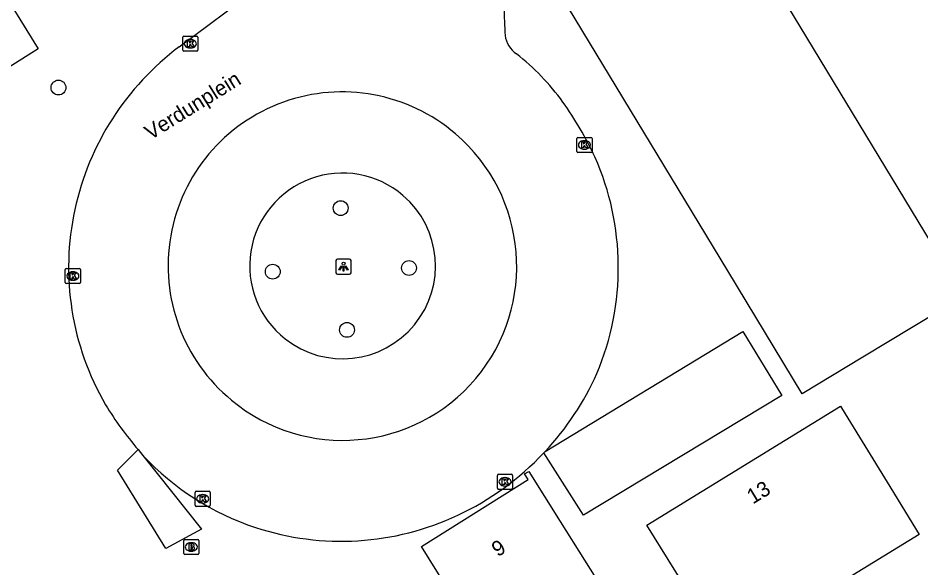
# Model space of a CAD drawing. Extents: x 158461 to 159795, y 387220 to 388672.
# Drawn here: x 158807 to 158866.6, y 387385 to 387421.3 of the extents above; entities that cross this region are included whole.
import ezdxf

# ---------------------------------------------------------------- set-up
doc = ezdxf.new("R2010")
doc.units = 0
for name, color, linetype in [('IMGEO_Boom', 7, 'Continuous'), ('IMGEO_Brandkraan', 7, 'Continuous'), ('IMGEO_Kolk', 7, 'Continuous'), ('IMGEO_Lichtpunt', 7, 'Continuous'), ('IMGEO_Openbare_ruimte_label', 7, 'Continuous'), ('IMGEO_Pand', 7, 'Continuous'), ('IMGEO_Pand_nummerreeks', 7, 'Continuous'), ('IMGEO_Parkeervlak_open', 7, 'Continuous'), ('IMGEO_Rijbaan_lokaal_open', 7, 'Continuous'), ('IMGEO_Voetpad_open', 7, 'Continuous')]:
    doc.layers.add(name, color=color, linetype=linetype)

msp = doc.modelspace()

# ---------------------------------------------------------------- linework, layer by layer
at = {"layer": 'IMGEO_Boom'}
for centre in [(158809.705, 387416.689), (158828.326, 387408.73), (158832.835, 387404.785), (158823.843, 387404.534), (158828.739, 387400.698)]:
    msp.add_circle(centre, 0.489, dxfattribs=at)
at = {"layer": 'IMGEO_Brandkraan'}
for p, q in [((158817.967, 387385.948), (158817.967, 387386.8)), ((158818.042, 387386.874), (158818.894, 387386.874)), ((158818.968, 387386.8), (158818.968, 387385.948)), ((158818.478, 387386.094), (158818.453, 387386.094)), ((158818.455, 387386.654), (158818.48, 387386.654)), ((158818.894, 387385.874), (158818.042, 387385.874))]:
    msp.add_line(p, q, dxfattribs=at)
for points in [[(158817.967, 387385.948), (158817.967, 387386.8)], [(158818.042, 387386.874), (158818.894, 387386.874)], [(158818.968, 387386.8), (158818.968, 387385.948)], [(158818.315, 387386.574), (158818.315, 387386.174), (158818.528, 387386.174)], [(158818.546, 387386.574), (158818.315, 387386.574)], [(158818.494, 387386.493), (158818.44, 387386.493), (158818.44, 387386.417)], [(158818.44, 387386.417), (158818.493, 387386.417)], [(158818.502, 387386.341), (158818.44, 387386.341), (158818.44, 387386.26)], [(158818.44, 387386.26), (158818.502, 387386.26)], [(158818.894, 387385.874), (158818.042, 387385.874)]]:
    msp.add_lwpolyline(points, dxfattribs=at)
for centre, radius, start, end in [((158818.044, 387386.798), 0.0765, 91.55205, 178.44795), ((158818.044, 387386.798), 0.0765, 91.55205, 178.44795), ((158818.892, 387386.798), 0.0765, 1.55205, 88.44795), ((158818.892, 387386.798), 0.0765, 1.55205, 88.44795), ((158818.495, 387386.455), 0.0379, 267.82845, 90.93552), ((158818.503, 387386.3), 0.0404, 269.87594, 90.50774), ((158818.534, 387386.425), 0.251, 268.66757, 293.53466), ((158818.55, 387386.429), 0.145, 59.4692, 91.53667), ((158818.575, 387386.476), 0.0922, 285.51372, 58.15012), ((158818.58, 387386.284), 0.105, 301.31148, 78.98903), ((158818.044, 387385.95), 0.0765, 181.55205, 268.44795), ((158818.044, 387385.95), 0.0765, 181.55205, 268.44795), ((158818.892, 387385.95), 0.0765, 271.55205, 358.44795), ((158818.892, 387385.95), 0.0765, 271.55205, 358.44795)]:
    msp.add_arc(centre, radius, start, end, dxfattribs=at)
for centre, major_axis, ratio, start_param, end_param in [((158818.454, 387386.374), (-0.387, 0.002), 0.722429, 4.712389, 7.853982), ((158818.479, 387386.374), (-0.39, 0.002), 0.717154, 1.570796, 4.712389)]:
    msp.add_ellipse(centre, major_axis=major_axis, ratio=ratio, start_param=start_param, end_param=end_param, dxfattribs=at)
at = {"layer": 'IMGEO_Kolk'}
for p, q in [((158817.98, 387420.08), (158818.832, 387420.08)), ((158817.905, 387419.154), (158817.905, 387420.006)), ((158818.393, 387419.86), (158818.418, 387419.86)), ((158818.906, 387420.006), (158818.906, 387419.154)), ((158818.832, 387419.08), (158817.98, 387419.08)), ((158818.416, 387419.3), (158818.391, 387419.3)), ((158843.905, 387412.475), (158843.905, 387413.327)), ((158843.98, 387413.401), (158844.832, 387413.401)), ((158844.393, 387413.181), (158844.418, 387413.181)), ((158844.906, 387413.327), (158844.906, 387412.475)), ((158844.832, 387412.401), (158843.98, 387412.401)), ((158844.416, 387412.621), (158844.391, 387412.621)), ((158810.155, 387403.825), (158810.155, 387404.677)), ((158810.23, 387404.751), (158811.082, 387404.751)), ((158811.156, 387404.677), (158811.156, 387403.825)), ((158810.666, 387403.971), (158810.641, 387403.971)), ((158810.643, 387404.531), (158810.668, 387404.531)), ((158811.082, 387403.751), (158810.23, 387403.751)), ((158838.667, 387390.243), (158838.667, 387391.095)), ((158838.742, 387391.169), (158839.594, 387391.169)), ((158839.155, 387390.949), (158839.18, 387390.949)), ((158839.668, 387391.095), (158839.668, 387390.243)), ((158839.178, 387390.389), (158839.153, 387390.389)), ((158818.721, 387389.124), (158818.721, 387389.976)), ((158818.796, 387390.05), (158819.648, 387390.05)), ((158819.209, 387389.83), (158819.234, 387389.83)), ((158819.722, 387389.976), (158819.722, 387389.124)), ((158839.594, 387390.169), (158838.742, 387390.169)), ((158819.232, 387389.27), (158819.207, 387389.27)), ((158819.648, 387389.05), (158818.796, 387389.05))]:
    msp.add_line(p, q, dxfattribs=at)
for points in [[(158817.98, 387420.08), (158818.832, 387420.08)], [(158817.905, 387419.154), (158817.905, 387420.006)], [(158818.226, 387419.78), (158818.349, 387419.78), (158818.349, 387419.629), (158818.479, 387419.78), (158818.643, 387419.78), (158818.497, 387419.629), (158818.65, 387419.38), (158818.498, 387419.38), (158818.413, 387419.544), (158818.349, 387419.477), (158818.349, 387419.38), (158818.226, 387419.38), (158818.226, 387419.78)], [(158818.906, 387420.006), (158818.906, 387419.154)], [(158818.832, 387419.08), (158817.98, 387419.08)], [(158843.905, 387412.475), (158843.905, 387413.327)], [(158843.98, 387413.401), (158844.832, 387413.401)], [(158844.226, 387413.101), (158844.349, 387413.101), (158844.349, 387412.95), (158844.479, 387413.101), (158844.643, 387413.101), (158844.497, 387412.95), (158844.65, 387412.701), (158844.498, 387412.701), (158844.413, 387412.865), (158844.349, 387412.798), (158844.349, 387412.701), (158844.226, 387412.701), (158844.226, 387413.101)], [(158844.906, 387413.327), (158844.906, 387412.475)], [(158844.832, 387412.401), (158843.98, 387412.401)], [(158810.155, 387403.825), (158810.155, 387404.677)], [(158810.23, 387404.751), (158811.082, 387404.751)], [(158811.156, 387404.677), (158811.156, 387403.825)], [(158810.476, 387404.451), (158810.599, 387404.451), (158810.599, 387404.3), (158810.729, 387404.451), (158810.893, 387404.451), (158810.747, 387404.3), (158810.9, 387404.051), (158810.748, 387404.051), (158810.663, 387404.215), (158810.599, 387404.148), (158810.599, 387404.051), (158810.476, 387404.051), (158810.476, 387404.451)], [(158811.082, 387403.751), (158810.23, 387403.751)], [(158838.667, 387390.243), (158838.667, 387391.095)], [(158838.742, 387391.169), (158839.594, 387391.169)], [(158838.988, 387390.869), (158839.111, 387390.869), (158839.111, 387390.718), (158839.241, 387390.869), (158839.405, 387390.869), (158839.259, 387390.718), (158839.412, 387390.469), (158839.26, 387390.469), (158839.175, 387390.633), (158839.111, 387390.566), (158839.111, 387390.469), (158838.988, 387390.469), (158838.988, 387390.869)], [(158839.668, 387391.095), (158839.668, 387390.243)], [(158818.721, 387389.124), (158818.721, 387389.976)], [(158818.796, 387390.05), (158819.648, 387390.05)], [(158819.042, 387389.75), (158819.165, 387389.75), (158819.165, 387389.599), (158819.295, 387389.75), (158819.459, 387389.75), (158819.313, 387389.599), (158819.466, 387389.35), (158819.314, 387389.35), (158819.229, 387389.514), (158819.165, 387389.447), (158819.165, 387389.35), (158819.042, 387389.35), (158819.042, 387389.75)], [(158819.722, 387389.976), (158819.722, 387389.124)], [(158839.594, 387390.169), (158838.742, 387390.169)], [(158819.648, 387389.05), (158818.796, 387389.05)]]:
    msp.add_lwpolyline(points, dxfattribs=at)
for centre, start, end in [((158817.982, 387420.004), 91.55205, 178.44795), ((158817.982, 387420.004), 91.55205, 178.44795), ((158818.83, 387420.004), 1.55205, 88.44795), ((158818.83, 387420.004), 1.55205, 88.44795), ((158817.982, 387419.156), 181.55205, 268.44795), ((158817.982, 387419.156), 181.55205, 268.44795), ((158818.83, 387419.156), 271.55205, 358.44795), ((158818.83, 387419.156), 271.55205, 358.44795), ((158843.982, 387413.325), 91.55205, 178.44795), ((158843.982, 387413.325), 91.55205, 178.44795), ((158844.83, 387413.325), 1.55205, 88.44795), ((158844.83, 387413.325), 1.55205, 88.44795), ((158843.982, 387412.477), 181.55205, 268.44795), ((158843.982, 387412.477), 181.55205, 268.44795), ((158844.83, 387412.477), 271.55205, 358.44795), ((158844.83, 387412.477), 271.55205, 358.44795), ((158810.232, 387404.675), 91.55205, 178.44795), ((158810.232, 387404.675), 91.55205, 178.44795), ((158811.08, 387404.675), 1.55205, 88.44795), ((158811.08, 387404.675), 1.55205, 88.44795), ((158810.232, 387403.827), 181.55205, 268.44795), ((158810.232, 387403.827), 181.55205, 268.44795), ((158811.08, 387403.827), 271.55205, 358.44795), ((158811.08, 387403.827), 271.55205, 358.44795), ((158838.744, 387391.093), 91.55205, 178.44795), ((158838.744, 387391.093), 91.55205, 178.44795), ((158839.592, 387391.093), 1.55205, 88.44795), ((158839.592, 387391.093), 1.55205, 88.44795), ((158818.798, 387389.974), 91.55205, 178.44795), ((158818.798, 387389.974), 91.55205, 178.44795), ((158819.646, 387389.974), 1.55205, 88.44795), ((158819.646, 387389.974), 1.55205, 88.44795), ((158838.744, 387390.245), 181.55205, 268.44795), ((158838.744, 387390.245), 181.55205, 268.44795), ((158839.592, 387390.245), 271.55205, 358.44795), ((158839.592, 387390.245), 271.55205, 358.44795), ((158818.798, 387389.126), 181.55205, 268.44795), ((158818.798, 387389.126), 181.55205, 268.44795), ((158819.646, 387389.126), 271.55205, 358.44795), ((158819.646, 387389.126), 271.55205, 358.44795)]:
    msp.add_arc(centre, 0.0765, start, end, dxfattribs=at)
for centre, major_axis, ratio, start_param, end_param in [((158818.392, 387419.58), (-0.387, 0.002), 0.722429, 4.712389, 7.853982), ((158818.417, 387419.58), (-0.39, 0.002), 0.717154, 1.570796, 4.712389), ((158844.392, 387412.901), (-0.387, 0.002), 0.722429, 4.712389, 7.853982), ((158844.417, 387412.901), (-0.39, 0.002), 0.717154, 1.570796, 4.712389), ((158810.642, 387404.251), (-0.387, 0.002), 0.722429, 4.712389, 7.853982), ((158810.667, 387404.251), (-0.39, 0.002), 0.717154, 1.570796, 4.712389), ((158839.154, 387390.669), (-0.387, 0.002), 0.722429, 4.712389, 7.853982), ((158839.179, 387390.669), (-0.39, 0.002), 0.717154, 1.570796, 4.712389), ((158819.208, 387389.55), (-0.387, 0.002), 0.722429, 4.712389, 7.853982), ((158819.233, 387389.55), (-0.39, 0.002), 0.717154, 1.570796, 4.712389)]:
    msp.add_ellipse(centre, major_axis=major_axis, ratio=ratio, start_param=start_param, end_param=end_param, dxfattribs=at)
at = {"layer": 'IMGEO_Lichtpunt'}
for p, q in [((158828.012, 387405.269), (158828.012, 387404.462)), ((158828.012, 387405.269), (158828.012, 387404.462)), ((158828.914, 387405.364), (158828.106, 387405.364)), ((158828.914, 387405.364), (158828.106, 387405.364)), ((158829.008, 387404.462), (158829.008, 387405.269)), ((158829.008, 387404.462), (158829.008, 387405.269)), ((158828.106, 387404.368), (158828.914, 387404.368)), ((158828.106, 387404.368), (158828.914, 387404.368))]:
    msp.add_line(p, q, dxfattribs=at)
for points in [[(158828.386, 387404.933), (158828.425, 387404.905), (158828.237, 387404.643), (158828.199, 387404.67), (158828.386, 387404.933)], [(158828.488, 387404.885), (158828.535, 387404.885), (158828.535, 387404.563), (158828.488, 387404.563), (158828.488, 387404.885)], [(158828.598, 387404.905), (158828.636, 387404.932), (158828.823, 387404.67), (158828.784, 387404.642), (158828.598, 387404.905)]]:
    msp.add_lwpolyline(points, dxfattribs=at)
msp.add_circle((158828.511, 387405.067), 0.0994, dxfattribs=at)
for centre, start, end in [((158828.106, 387405.269), 90, 180), ((158828.106, 387405.269), 90, 180), ((158828.914, 387405.269), 0, 90), ((158828.914, 387405.269), 0, 90), ((158828.106, 387404.462), 180, 270), ((158828.106, 387404.462), 180, 270), ((158828.914, 387404.462), 270, 0), ((158828.914, 387404.462), 270, 360)]:
    msp.add_arc(centre, 0.0946, start, end, dxfattribs=at)
at = {"layer": 'IMGEO_Pand'}
for points in [[(158808.686, 387429.512), (158803.857, 387426.534), (158804.497, 387425.496), (158803.962, 387425.166), (158804.518, 387424.264), (158805.053, 387424.594), (158805.457, 387423.938), (158808.357, 387419.235), (158801.347, 387414.816), (158801.568, 387414.443), (158801.357, 387414.31), (158796.543, 387421.963), (158794.595, 387420.762), (158776.988, 387437.115), (158796.385, 387449.232)], [(158851.265, 387429.143), (158855.262, 387422.534), (158856.931, 387423.54), (158869.412, 387402.893)], [(158869.412, 387402.893), (158862.774, 387398.893), (158858.768, 387396.471), (158853.86, 387404.589), (158851.022, 387409.284), (158842.91, 387422.702)], [(158853.755, 387379.379), (158848.514, 387387.802), (158861.297, 387395.654), (158861.597, 387395.165), (158864.376, 387390.643), (158866.495, 387387.193), (158853.755, 387379.379)], [(158832.545, 387377.07), (158837.532, 387380.168), (158833.66, 387386.4), (158840.69, 387390.815), (158840.458, 387391.19), (158840.73, 387391.356), (158842.814, 387388.046), (158860.456, 387359.985), (158848.146, 387352.245)]]:
    msp.add_lwpolyline(points, dxfattribs=at)
at = {"layer": 'IMGEO_Parkeervlak_open'}
msp.add_lwpolyline([(158841.813, 387392.671), (158854.848, 387400.58), (158857.419, 387396.373), (158844.343, 387388.468), (158841.73, 387392.583)], dxfattribs=at)
for centre, radius, start, end in [((158828.448, 387404.92), 6.125, 49.42236, 231.81712), ((158828.455, 387404.915), 6.124, 231.73385, 49.50563)]:
    msp.add_arc(centre, radius, start, end, dxfattribs=at)
at = {"layer": 'IMGEO_Rijbaan_lokaal_open'}
for points in [[(158817.674, 387419.378), (158827.832, 387426.967), (158834.448, 387431.91), (158853.054, 387445.81), (158872.628, 387460.413)], [(158814.969, 387392.794), (158815.275, 387392.41)], [(158841.73, 387392.583), (158841.813, 387392.671)]]:
    msp.add_lwpolyline(points, dxfattribs=at)
for centre, radius, start, end in [((158865.729, 387422.036), 26.622, 176.02553, 184.12681), ((158840.855, 387420.328), 1.692, 187.07779, 236.52967), ((158828.683, 387404.725), 18.328, 126.91851, 167.66877), ((158829.934, 387406.253), 16.129, 36.00621, 51.73567), ((158828.417, 387404.923), 11.48, 49.32681, 230.51819), ((158823.012, 387401.636), 24.445, 25.37039, 35.22304), ((158828.46, 387404.887), 11.479, 230.23845, 49.60656), ((158828.627, 387404.818), 18.014, 337.1252, 23.87687), ((158828.457, 387404.824), 18.086, 167.82328, 210.10645), ((158827.989, 387405.539), 18.886, 317.05085, 335.86248), ((158831.531, 387407.143), 21.914, 211.32016, 220.90486), ((158828.294, 387404.583), 17.824, 223.07584, 251.7277), ((158827.987, 387405.549), 18.894, 295.29763, 316.66572), ((158828.368, 387404.833), 18.084, 251.75571, 295.17738)]:
    msp.add_arc(centre, radius, start, end, dxfattribs=at)
at = {"layer": 'IMGEO_Voetpad_open'}
msp.add_lwpolyline([(158815.275, 387392.41), (158819.144, 387387.551), (158816.796, 387386.259), (158813.598, 387391.433), (158814.969, 387392.794)], dxfattribs=at)

# ---------------------------------------------------------------- texts
at = {"layer": 'IMGEO_Openbare_ruimte_label'}
msp.add_text('Verdunplein', height=1, rotation=31.92646, dxfattribs=at).set_placement((158815.785, 387413.197))
at = {"layer": 'IMGEO_Pand_nummerreeks'}
for s, rotation, p in [('13', 31.36371, (158855.512, 387389.169)), ('9', 32.12976, (158838.686, 387385.684))]:
    msp.add_text(s, height=1, rotation=rotation, dxfattribs=at).set_placement(p)

doc.saveas('drawing.dxf')
